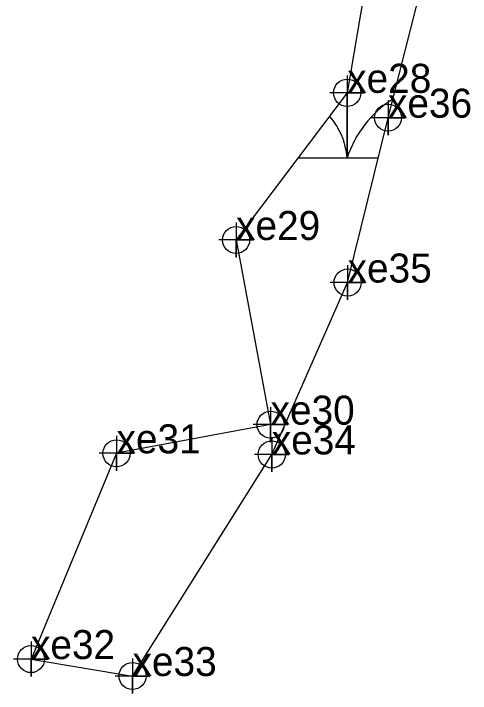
# Model space of a CAD drawing. Extents: x 2071991 to 2268989, y 436479 to 469629.
# Drawn here: x 2246389 to 2246467.7, y 440249.7 to 440366.8 of the extents above; entities that cross this region are included whole.
import ezdxf

# ---------------------------------------------------------------- set-up
doc = ezdxf.new("R2010")
doc.units = 0
for name, color, linetype in [('Exist Environmental Wetland Boundary', 7, 'Continuous'), ('Exist Environmental Wetland Boundary Cogo Comment', 7, 'Continuous'), ('Exist Environmental Wetland Boundary Cogo Point CELL', 7, 'Continuous'), ('Exist Hydro Swamp or Marsh', 7, 'Continuous')]:
    doc.layers.add(name, color=color, linetype=linetype)

msp = doc.modelspace()

# ---------------------------------------------------------------- linework, layer by layer
at = {"layer": 'Exist Environmental Wetland Boundary'}
msp.add_lwpolyline([(2246451.67, 440383.67), (2246446.49, 440353.11), (2246427.33, 440327.76), (2246433.28, 440295.95), (2246406.73, 440291.01), (2246391.98, 440255.57), (2246409.49, 440252.65), (2246433.49, 440290.82), (2246446.56, 440320.43), (2246453.52, 440348.83), (2246459.35, 440371.73)], dxfattribs=at)
at = {"layer": 'Exist Environmental Wetland Boundary Cogo Point CELL'}
for points in [[(2246446.49, 440356.11), (2246446.49, 440350.11), (2246446.49, 440353.11), (2246449.49, 440353.11), (2246443.49, 440353.11)], [(2246453.52, 440351.83), (2246453.52, 440345.83), (2246453.52, 440348.83), (2246456.52, 440348.83), (2246450.52, 440348.83)], [(2246427.33, 440330.76), (2246427.33, 440324.76), (2246427.33, 440327.76), (2246430.33, 440327.76), (2246424.33, 440327.76)], [(2246446.56, 440323.43), (2246446.56, 440317.43), (2246446.56, 440320.43), (2246449.56, 440320.43), (2246443.56, 440320.43)], [(2246433.28, 440298.95), (2246433.28, 440292.95), (2246433.28, 440295.95), (2246436.28, 440295.95), (2246430.28, 440295.95)], [(2246406.73, 440294.01), (2246406.73, 440288.01), (2246406.73, 440291.01), (2246409.73, 440291.01), (2246403.73, 440291.01)], [(2246433.49, 440293.82), (2246433.49, 440287.82), (2246433.49, 440290.82), (2246436.49, 440290.82), (2246430.49, 440290.82)], [(2246391.98, 440258.57), (2246391.98, 440252.57), (2246391.98, 440255.57), (2246394.98, 440255.57), (2246388.98, 440255.57)], [(2246409.49, 440255.65), (2246409.49, 440249.65), (2246409.49, 440252.65), (2246412.49, 440252.65), (2246406.49, 440252.65)]]:
    msp.add_lwpolyline(points, dxfattribs=at)
for centre in [(2246446.49, 440353.11), (2246453.52, 440348.83), (2246427.33, 440327.76), (2246446.56, 440320.43), (2246433.28, 440295.95), (2246406.73, 440291.01), (2246433.49, 440290.82), (2246391.98, 440255.57), (2246409.49, 440252.65)]:
    msp.add_circle(centre, 2.34, dxfattribs=at)
at = {"layer": 'Exist Hydro Swamp or Marsh'}
for points in [[(2246438.02, 440341.9), (2246446.46, 440341.9), (2246446.46, 440353.07)], [(2246446.46, 440353.07), (2246446.46, 440341.9), (2246451.82, 440341.9)]]:
    msp.add_lwpolyline(points, dxfattribs=at)
for centre, radius, start, end in [((2246464.7, 440335.84), 19.22, 122.6479, 161.6222), ((2246434.19, 440341.01), 12.3, 4.1403, 41.1066)]:
    msp.add_arc(centre, radius, start, end, dxfattribs=at)

# ---------------------------------------------------------------- texts
at = {"layer": 'Exist Environmental Wetland Boundary Cogo Comment'}
for s, p in [('xe28', (2246446.49, 440353.11)), ('xe36', (2246453.52, 440348.83)), ('xe29', (2246427.33, 440327.76)), ('xe35', (2246446.56, 440320.43)), ('xe30', (2246433.28, 440295.95)), ('xe31', (2246406.73, 440291.01)), ('xe34', (2246433.49, 440290.82)), ('xe32', (2246391.98, 440255.57)), ('xe33', (2246409.49, 440252.65))]:
    msp.add_text(s, height=5, dxfattribs=at).set_placement(p)

doc.saveas('drawing.dxf')
